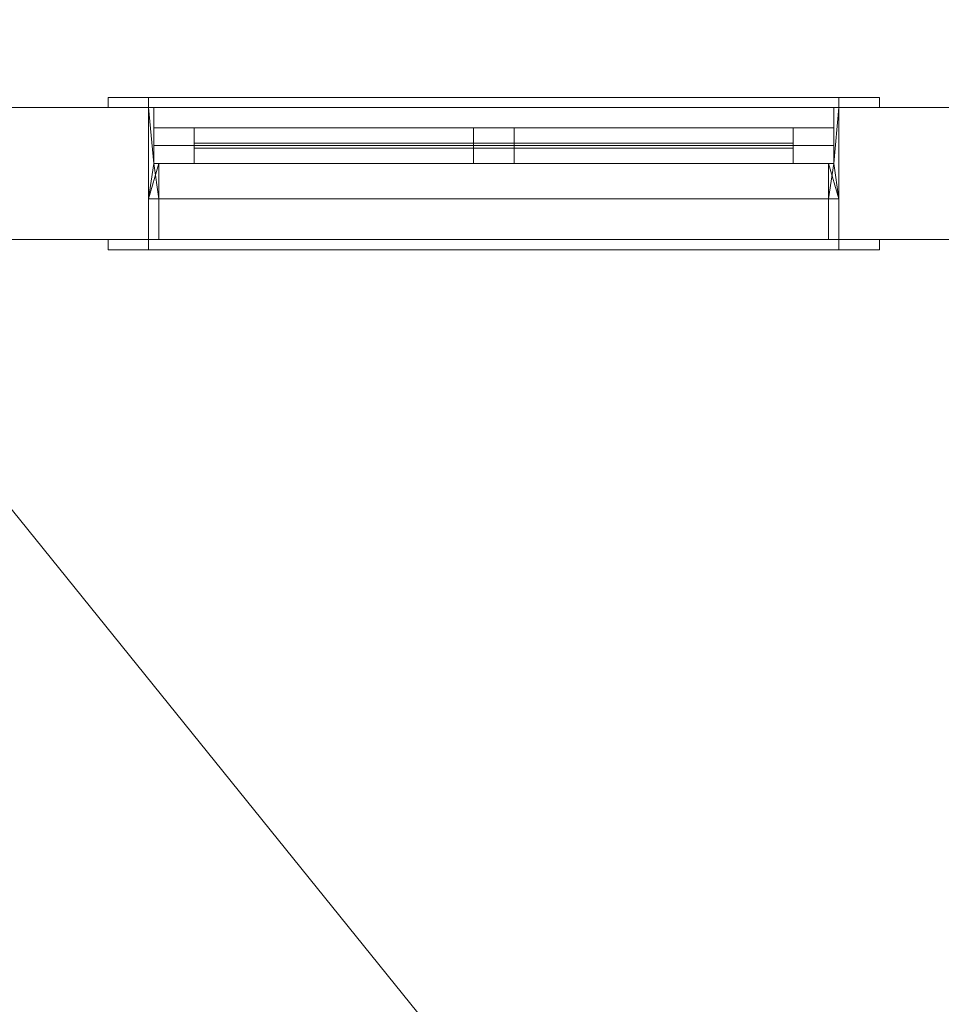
# Model space of a CAD drawing. Header units: inches. Extents: x -263 to 528, y -1 to 602.
# Tile 613 of 656: x 433 to 478, y 95 to 143. Entities that reach past the tile are written whole.
import ezdxf

# ---------------------------------------------------------------- set-up
doc = ezdxf.new("R2010")
doc.units = ezdxf.units.IN
doc.header["$MEASUREMENT"] = 0
for name, color, linetype in [('Twindo - Slabs', 7, 'Continuous'), ('Twindo - Walls', 7, 'Continuous'), ('Windows', 7, 'Continuous')]:
    doc.layers.add(name, color=color, linetype=linetype)

# ---------------------------------------------------------------- blocks, each defined once
blk = doc.blocks.new('Slab_C16FED3F-F51D-4887-95C2-45D370958F54', base_point=(-255.75, 595))
at = {"layer": 'Twindo - Slabs', "lineweight": 0}
mesh = blk.add_polyface(dxfattribs=at)
corners = [(95.5, 568, 128), (95.5, 570, 128), (-75.75, 570, 128), (-75.75, 595, 128), (-255.75, 595, 128), (-255.75, 379, 128), (-198, 379, 128), (-198, 134.5, 128), (-136, 134.5, 128), (-136, 110.5, 128), (6.5, 110.5, 128), (6.5, 6.5, 128), (315.5, 6.5, 128), (315.5, 8, 128), (378.5, 8, 128), (378.5, 6.5, 128), (523, 6.5, 128), (523, 132.25, 128), (421.5, 132.25, 128), (421.5, 333, 128), (239, 333, 128), (239, 391.501, 128), (240, 391.501, 128), (240, 457, 128), (237, 457, 128), (237, 568, 128), (201, 127.5, 128), (201, 128.125, 128), (244.5, 128.125, 128), (244.5, 127.5, 128), (244.5, 15, 128), (161.5, 15, 128), (161.5, 146.5, 128), (200.935, 146.5, 128), (200.997, 146.5, 128), (200.997, 128.5, 128), (95.5, 568, 101), (95.5, 570, 101), (-75.75, 570, 101), (-75.75, 595, 101), (-255.75, 595, 101), (-255.75, 379, 101), (-198, 379, 101), (-198, 134.5, 101), (-136, 134.5, 101), (-136, 110.5, 101), (6.5, 110.5, 101), (6.5, 6.5, 101), (315.5, 6.5, 101), (315.5, 8, 101), (378.5, 8, 101), (378.5, 6.5, 101), (523, 6.5, 101), (523, 132.25, 101), (421.5, 132.25, 101), (421.5, 333, 101), (239, 333, 101), (239, 391.501, 101), (240, 391.501, 101), (240, 457, 101), (237, 457, 101), (237, 568, 101), (201, 127.5, 120), (201, 128, 120), (201, 128.125, 120), (244.5, 128.125, 120), (244.5, 128, 120), (244.5, 127.5, 120), (244.5, 127.5, 101), (244.5, 15, 101), (161.5, 15, 101), (161.5, 146.5, 101), (200.935, 146.5, 101), (200.997, 146.5, 101), (200.997, 128.5, 114.5), (201, 127.5, 101)]
mesh.append_faces([[corners[k] for k in face] for face in [(36, 37, 1, 0), (37, 38, 2, 1), (38, 39, 3, 2), (39, 40, 4, 3), (40, 41, 5, 4), (41, 42, 6, 5), (42, 43, 7, 6), (43, 44, 8, 7), (44, 45, 9, 8), (45, 46, 10, 9), (46, 47, 11, 10), (47, 48, 12, 11), (48, 49, 13, 12), (49, 50, 14, 13), (50, 51, 15, 14), (51, 52, 16, 15), (52, 53, 17, 16), (53, 54, 18, 17), (54, 55, 19, 18), (55, 56, 20, 19), (56, 57, 21, 20), (57, 58, 22, 21), (58, 59, 23, 22), (59, 60, 24, 23), (60, 61, 25, 24), (61, 36, 0, 25), (28, 27, 64, 65), (69, 70, 31, 30), (70, 71, 32, 31), (33, 32, 71, 72), (33, 72, 73, 34), (34, 73, 74, 35), (62, 67, 66, 63), (65, 64, 63, 66), (67, 62, 75, 68), (72, 74, 73)]], dxfattribs={"color": 254})
mesh.append_faces([[corners[k] for k in face] for face in [(23, 21, 22), (27, 63, 64), (29, 66, 67), (29, 69, 30), (75, 74, 72), (52, 54, 53)]], dxfattribs={"vtx0": -1, "color": 254})
mesh.append_faces([[corners[k] for k in face] for face in [(16, 18, 15), (59, 57, 60)]], dxfattribs={"vtx0": -1, "vtx1": -1, "color": 254})
mesh.append_faces([[corners[k] for k in face] for face in [(3, 6, 8), (31, 0, 11), (0, 32, 34), (24, 34, 27), (20, 24, 27), (28, 30, 12), (20, 28, 13), (75, 26, 74), (44, 42, 39), (47, 36, 70), (75, 60, 56), (49, 68, 56)]], dxfattribs={"vtx0": -1, "vtx1": -1, "vtx2": -1, "color": 254})
mesh.append_faces([[corners[k] for k in face] for face in [(2, 8, 9), (2, 9, 10), (0, 10, 11), (20, 27, 28), (30, 11, 12), (28, 12, 13), (20, 13, 14), (18, 14, 15), (42, 40, 39), (44, 39, 38), (46, 38, 37), (46, 37, 36), (72, 36, 61), (75, 61, 60), (47, 70, 69), (49, 69, 68), (50, 56, 55), (50, 55, 54)]], dxfattribs={"vtx0": -1, "vtx2": -1, "color": 254})
mesh.append_faces([[corners[k] for k in face] for face in [(17, 18, 16), (58, 57, 59)]], dxfattribs={"vtx1": -1, "color": 254})
mesh.append_faces([[corners[k] for k in face] for face in [(3, 4, 6), (2, 3, 8), (1, 2, 10), (0, 1, 10), (31, 32, 0), (25, 0, 34), (24, 25, 34), (20, 21, 24), (23, 24, 21), (30, 31, 11), (19, 20, 14), (18, 19, 14), (45, 44, 38), (46, 45, 38), (47, 46, 36), (71, 70, 36), (72, 71, 36), (75, 72, 61), (57, 56, 60), (68, 75, 56), (48, 47, 69), (49, 48, 69), (50, 49, 56), (51, 50, 54), (52, 51, 54)]], dxfattribs={"vtx1": -1, "vtx2": -1, "color": 254})
mesh.append_faces([[corners[k] for k in face] for face in [(4, 5, 6), (6, 7, 8), (26, 35, 74), (42, 41, 40), (44, 43, 42)]], dxfattribs={"vtx2": -1, "color": 254})
mesh.append_faces([[corners[k] for k in face] for face in [(27, 26, 62, 63), (29, 28, 65, 66), (29, 67, 68, 69)]], dxfattribs={"vtx3": -1, "color": 254})
blk = doc.blocks.new('Wall_BAF5335C-6BFB-42A1-8159-1E3BF55ACC8D', base_point=(428, 132.25))
at = {"layer": 'Twindo - Walls', "lineweight": 0}
mesh = blk.add_polyface(dxfattribs=at)
corners = [(428, 132.25, 254), (428, 132.25, 101), (527.5, 132.25, 101), (527.5, 132.25, 254), (439, 132.25, 221.5), (473, 132.25, 221.5), (473, 132.25, 155.5), (439, 132.25, 155.5), (481, 132.25, 155.5), (481, 132.25, 221.5), (515, 132.25, 221.5), (515, 132.25, 155.5), (428, 138.75, 254), (428, 138.75, 101), (527.5, 138.75, 101), (527.5, 138.75, 254), (473, 138.75, 221.5), (439, 138.75, 221.5), (473, 138.75, 155.5), (439, 138.75, 155.5), (481, 138.75, 155.5), (481, 138.75, 221.5), (515, 138.75, 221.5), (515, 138.75, 155.5)]
mesh.append_faces([[corners[k] for k in face] for face in [(12, 13, 1, 0), (1, 13, 14, 2), (2, 14, 15, 3), (12, 0, 3, 15), (16, 5, 4, 17), (18, 6, 5, 16), (19, 7, 6, 18), (17, 4, 7, 19), (20, 21, 9, 8), (21, 22, 10, 9), (22, 23, 11, 10), (23, 20, 8, 11)]], dxfattribs={"color": 254})
mesh.append_faces([[corners[k] for k in face] for face in [(2, 6, 1), (1, 7, 0), (13, 20, 14), (14, 23, 15)]], dxfattribs={"vtx0": -1, "vtx1": -1, "color": 254})
mesh.append_faces([[corners[k] for k in face] for face in [(4, 9, 0), (2, 11, 6), (22, 16, 15), (13, 19, 20)]], dxfattribs={"vtx0": -1, "vtx1": -1, "vtx2": -1, "color": 254})
mesh.append_faces([[corners[k] for k in face] for face in [(9, 3, 0), (3, 10, 11), (8, 5, 6), (1, 6, 7), (16, 12, 15), (12, 17, 19), (18, 21, 20), (14, 20, 23)]], dxfattribs={"vtx0": -1, "vtx2": -1, "color": 254})
mesh.append_faces([[corners[k] for k in face] for face in [(9, 10, 3), (8, 9, 5), (7, 4, 0), (2, 3, 11), (16, 17, 12), (18, 16, 21), (23, 22, 15), (13, 12, 19)]], dxfattribs={"vtx1": -1, "vtx2": -1, "color": 254})
blk = doc.blocks.new('Slab_A3746481-2909-4108-A365-6002FE2AB3C6', base_point=(95.5, 568))
at = {"layer": 'Twindo - Slabs', "lineweight": 0}
mesh = blk.add_polyface(dxfattribs=at)
corners = [(95.5, 568, 254), (95.5, 568, 248), (95.5, 395.501, 248), (95.5, 395.501, 254), (237, 568, 254), (237, 568, 248), (237, 457, 248), (240, 457, 248), (240, 391.501, 248), (239, 391.501, 248), (239, 192.5, 248), (421.5, 192.5, 248), (421.5, 132.25, 248), (523, 132.25, 248), (523, 6.5, 248), (378.5, 6.5, 248), (378.5, 8, 248), (315.5, 8, 248), (315.5, 6.5, 248), (150.5, 6.5, 248), (150.5, 197, 248), (155, 197, 248), (155, 397.501, 248), (113, 397.501, 248), (113, 395.501, 248), (201, 383.001, 248), (170, 383.001, 248), (170, 205.5, 248), (201, 205.5, 248), (378.6, 174.5, 248), (261.6, 174.5, 248), (261.6, 108.5, 248), (342.106, 108.5, 248), (378.6, 144.994, 248), (113, 395.501, 254), (113, 397.501, 254), (155, 397.501, 254), (155, 197, 254), (150.5, 197, 254), (150.5, 6.5, 254), (315.5, 6.5, 254), (315.5, 8, 254), (378.5, 8, 254), (378.5, 6.5, 254), (523, 6.5, 254), (523, 132.25, 254), (421.5, 132.25, 254), (421.5, 192.5, 254), (239, 192.5, 254), (239, 391.501, 254), (240, 391.501, 254), (240, 457, 254), (237, 457, 254), (170, 205.5, 254), (170, 383.001, 254), (201, 383.001, 254), (201, 205.5, 254), (261.6, 108.5, 254), (261.6, 174.5, 254), (378.6, 174.5, 254), (378.6, 144.994, 254), (342.106, 108.5, 254)]
mesh.append_faces([[corners[k] for k in face] for face in [(0, 1, 2, 3), (4, 5, 1, 0), (3, 2, 24, 34), (52, 6, 5, 4), (51, 7, 6, 52), (50, 8, 7, 51), (49, 9, 8, 50), (48, 10, 9, 49), (47, 11, 10, 48), (46, 12, 11, 47), (45, 13, 12, 46), (44, 14, 13, 45), (43, 15, 14, 44), (42, 16, 15, 43), (41, 17, 16, 42), (40, 18, 17, 41), (39, 19, 18, 40), (38, 20, 19, 39), (37, 21, 20, 38), (36, 22, 21, 37), (35, 23, 22, 36), (34, 24, 23, 35), (54, 26, 25, 55), (53, 27, 26, 54), (56, 28, 27, 53), (55, 25, 28, 56), (58, 30, 29, 59), (57, 31, 30, 58), (61, 32, 31, 57), (60, 33, 32, 61), (59, 29, 33, 60)]], dxfattribs={"color": 254})
mesh.append_faces([[corners[k] for k in face] for face in [(14, 12, 13), (51, 49, 50)]], dxfattribs={"vtx0": -1, "color": 254})
mesh.append_faces([[corners[k] for k in face] for face in [(7, 9, 6), (44, 46, 43)]], dxfattribs={"vtx0": -1, "vtx1": -1, "color": 254})
mesh.append_faces([[corners[k] for k in face] for face in [(19, 21, 27), (26, 22, 1), (28, 6, 10), (19, 28, 10), (19, 10, 31), (15, 33, 12), (0, 36, 54), (53, 37, 39), (48, 52, 56), (48, 56, 39), (57, 48, 39), (46, 60, 43)]], dxfattribs={"vtx0": -1, "vtx1": -1, "vtx2": -1, "color": 254})
mesh.append_faces([[corners[k] for k in face] for face in [(23, 2, 1), (26, 21, 22), (19, 27, 28), (25, 1, 5), (28, 5, 6), (17, 31, 32), (16, 32, 33), (29, 10, 11), (33, 11, 12), (0, 34, 35), (0, 35, 36), (53, 36, 37), (0, 54, 55), (52, 55, 56), (57, 39, 40), (57, 40, 41), (61, 41, 42), (48, 58, 59), (60, 42, 43), (46, 59, 60)]], dxfattribs={"vtx0": -1, "vtx2": -1, "color": 254})
mesh.append_faces([[corners[k] for k in face] for face in [(8, 9, 7), (45, 46, 44)]], dxfattribs={"vtx1": -1, "color": 254})
mesh.append_faces([[corners[k] for k in face] for face in [(22, 23, 1), (26, 27, 21), (25, 26, 1), (28, 25, 5), (9, 10, 6), (30, 31, 10), (18, 19, 31), (17, 18, 31), (16, 17, 32), (15, 16, 33), (29, 30, 10), (33, 29, 11), (14, 15, 12), (53, 54, 36), (56, 53, 39), (4, 0, 55), (52, 4, 55), (48, 49, 52), (51, 52, 49), (57, 58, 48), (61, 57, 41), (60, 61, 42), (47, 48, 59), (46, 47, 59)]], dxfattribs={"vtx1": -1, "vtx2": -1, "color": 254})
mesh.append_faces([[corners[k] for k in face] for face in [(23, 24, 2), (19, 20, 21), (0, 3, 34), (37, 38, 39)]], dxfattribs={"vtx2": -1, "color": 254})
blk = doc.blocks.new('Window_BEB4C676-06FA-4FAB-AFE0-138FFC589676')
at = {"layer": 'Windows', "lineweight": 0}
mesh = blk.add_polyface(dxfattribs=at)
corners = [(437, 139.25, 223.5), (437, 138.75, 223.5), (439, 138.75, 221.5), (439, 139.25, 221.5), (439, 138.75, 155.25), (439, 139.25, 155.25), (437, 138.75, 153.25), (437, 139.25, 153.25)]
mesh.append_faces([[corners[k] for k in face] for face in [(0, 1, 2, 3), (3, 2, 4, 5), (5, 4, 6, 7), (7, 6, 1, 0), (0, 3, 5, 7), (1, 6, 4, 2)]], dxfattribs={"color": 7})
mesh = blk.add_polyface(dxfattribs=at)
corners = [(437, 139.25, 153.25), (437, 138.75, 153.25), (439, 138.75, 155.25), (439, 139.25, 155.25), (473, 138.75, 155.25), (473, 139.25, 155.25), (475, 138.75, 153.25), (475, 139.25, 153.25)]
mesh.append_faces([[corners[k] for k in face] for face in [(0, 1, 2, 3), (3, 2, 4, 5), (5, 4, 6, 7), (7, 6, 1, 0), (0, 3, 5, 7), (1, 6, 4, 2)]], dxfattribs={"color": 7})
mesh = blk.add_polyface(dxfattribs=at)
corners = [(475, 139.25, 223.5), (475, 138.75, 223.5), (473, 138.75, 221.5), (473, 139.25, 221.5), (439, 138.75, 221.5), (439, 139.25, 221.5), (437, 138.75, 223.5), (437, 139.25, 223.5)]
mesh.append_faces([[corners[k] for k in face] for face in [(0, 1, 2, 3), (3, 2, 4, 5), (5, 4, 6, 7), (7, 6, 1, 0), (0, 3, 5, 7), (1, 6, 4, 2)]], dxfattribs={"color": 7})
mesh = blk.add_polyface(dxfattribs=at)
corners = [(475, 139.25, 153.25), (475, 138.75, 153.25), (473, 138.75, 155.25), (473, 139.25, 155.25), (473, 138.75, 221.5), (473, 139.25, 221.5), (475, 138.75, 223.5), (475, 139.25, 223.5)]
mesh.append_faces([[corners[k] for k in face] for face in [(0, 1, 2, 3), (3, 2, 4, 5), (5, 4, 6, 7), (7, 6, 1, 0), (0, 3, 5, 7), (1, 6, 4, 2)]], dxfattribs={"color": 7})
mesh = blk.add_polyface(dxfattribs=at)
corners = [(439.5, 136, 220.996), (439.25, 136, 220.996), (439.25, 138.75, 220.996), (439, 138.75, 220.996), (439, 134.25, 220.996), (439.5, 134.25, 220.996), (439.5, 134.25, 156.254), (439.5, 136, 156.254), (439, 134.25, 156.254), (439, 138.75, 156.254), (439.25, 138.75, 156.254), (439.25, 136, 156.254)]
mesh.append_faces([[corners[k] for k in face] for face in [(6, 7, 0, 5), (5, 4, 8, 6), (3, 9, 8, 4), (3, 2, 10, 9), (11, 10, 2, 1), (7, 11, 1, 0)]], dxfattribs={"color": 252})
mesh.append_faces([[corners[k] for k in face] for face in [(3, 1, 2)]], dxfattribs={"vtx0": -1, "color": 252})
mesh.append_faces([[corners[k] for k in face] for face in [(9, 11, 8)]], dxfattribs={"vtx0": -1, "vtx1": -1, "color": 252})
mesh.append_faces([[corners[k] for k in face] for face in [(4, 0, 1), (11, 6, 8)]], dxfattribs={"vtx0": -1, "vtx2": -1, "color": 252})
mesh.append_faces([[corners[k] for k in face] for face in [(10, 11, 9)]], dxfattribs={"vtx1": -1, "color": 252})
mesh.append_faces([[corners[k] for k in face] for face in [(3, 4, 1)]], dxfattribs={"vtx1": -1, "vtx2": -1, "color": 252})
mesh.append_faces([[corners[k] for k in face] for face in [(4, 5, 0), (11, 7, 6)]], dxfattribs={"vtx2": -1, "color": 252})
mesh = blk.add_polyface(dxfattribs=at)
corners = [(439.5, 136, 156.254), (439.25, 136, 156.254), (439.25, 138.75, 156.254), (439, 138.75, 156.254), (439, 134.25, 156.254), (439.5, 134.25, 156.254), (439.5, 134.25, 156.25), (439.5, 136, 156.25), (472.5, 134.25, 156.25), (439, 134.25, 155.5), (473, 134.25, 155.5), (473, 134.25, 156.254), (472.5, 134.25, 156.254), (439, 138.75, 155.5), (473, 138.75, 155.5), (439.25, 138.75, 156), (472.75, 138.75, 156), (472.75, 138.75, 156.254), (473, 138.75, 156.254), (439.25, 136, 156), (472.5, 136, 156.25), (472.5, 136, 156.254), (472.75, 136, 156.254), (472.75, 136, 156)]
mesh.append_faces([[corners[k] for k in face] for face in [(6, 7, 0, 5), (3, 13, 9, 4), (19, 15, 2, 1), (8, 20, 7, 6), (21, 20, 8, 12), (14, 18, 11, 10), (13, 14, 10, 9), (23, 22, 17, 16), (23, 16, 15, 19)]], dxfattribs={"color": 252})
mesh.append_faces([[corners[k] for k in face] for face in [(3, 1, 2), (18, 16, 17), (22, 20, 21)]], dxfattribs={"vtx0": -1, "color": 252})
mesh.append_faces([[corners[k] for k in face] for face in [(11, 8, 10), (10, 8, 9), (14, 16, 18), (23, 20, 22), (18, 22, 11)]], dxfattribs={"vtx0": -1, "vtx1": -1, "color": 252})
mesh.append_faces([[corners[k] for k in face] for face in [(4, 0, 1), (6, 4, 9), (13, 2, 15), (13, 15, 16), (19, 0, 7), (19, 7, 20), (22, 12, 11)]], dxfattribs={"vtx0": -1, "vtx2": -1, "color": 252})
mesh.append_faces([[corners[k] for k in face] for face in [(17, 22, 18)]], dxfattribs={"vtx1": -1, "color": 252})
mesh.append_faces([[corners[k] for k in face] for face in [(3, 4, 1), (8, 6, 9), (14, 13, 16), (23, 19, 20)]], dxfattribs={"vtx1": -1, "vtx2": -1, "color": 252})
mesh.append_faces([[corners[k] for k in face] for face in [(4, 5, 0), (6, 5, 4), (11, 12, 8), (13, 3, 2), (19, 1, 0), (22, 21, 12)]], dxfattribs={"vtx2": -1, "color": 252})
mesh = blk.add_polyface(dxfattribs=at)
corners = [(472.5, 134.25, 220.996), (473, 134.25, 220.996), (473, 134.25, 221.5), (439, 134.25, 221.5), (439, 134.25, 220.996), (439.5, 134.25, 220.996), (439.5, 134.25, 221), (472.5, 134.25, 221), (472.5, 136, 221), (472.5, 136, 220.996), (439.5, 136, 221), (439.5, 136, 220.996), (439, 138.75, 220.996), (439.25, 138.75, 220.996), (439.25, 136, 220.996), (439, 138.75, 221.5), (473, 138.75, 221.5), (473, 138.75, 220.996), (472.75, 136, 220.996), (472.75, 138.75, 220.996), (439.25, 136, 221.25), (472.75, 136, 221.25), (439.25, 138.75, 221.25), (472.75, 138.75, 221.25)]
mesh.append_faces([[corners[k] for k in face] for face in [(7, 8, 9, 0), (6, 10, 8, 7), (5, 11, 10, 6), (15, 12, 4, 3), (16, 15, 3, 2), (17, 16, 2, 1), (14, 13, 22, 20), (21, 23, 19, 18), (20, 22, 23, 21)]], dxfattribs={"color": 252})
mesh.append_faces([[corners[k] for k in face] for face in [(1, 7, 0), (17, 18, 19)]], dxfattribs={"vtx0": -1, "color": 252})
mesh.append_faces([[corners[k] for k in face] for face in [(2, 7, 1), (12, 14, 4), (18, 8, 21), (21, 8, 20), (17, 23, 16), (16, 23, 15)]], dxfattribs={"vtx0": -1, "vtx1": -1, "color": 252})
mesh.append_faces([[corners[k] for k in face] for face in [(3, 5, 6), (3, 6, 7), (14, 5, 4), (1, 9, 18), (10, 14, 20), (22, 12, 15)]], dxfattribs={"vtx0": -1, "vtx2": -1, "color": 252})
mesh.append_faces([[corners[k] for k in face] for face in [(13, 14, 12)]], dxfattribs={"vtx1": -1, "color": 252})
mesh.append_faces([[corners[k] for k in face] for face in [(2, 3, 7), (17, 1, 18), (8, 10, 20), (23, 22, 15)]], dxfattribs={"vtx1": -1, "vtx2": -1, "color": 252})
mesh.append_faces([[corners[k] for k in face] for face in [(3, 4, 5), (14, 11, 5), (1, 0, 9), (10, 11, 14), (18, 9, 8), (22, 13, 12), (17, 19, 23)]], dxfattribs={"vtx2": -1, "color": 252})
mesh = blk.add_polyface(dxfattribs=at)
corners = [(472.5, 134.25, 156.254), (473, 134.25, 156.254), (473, 134.25, 220.996), (472.5, 134.25, 220.996), (472.5, 136, 220.996), (472.5, 136, 156.254), (473, 138.75, 220.996), (472.75, 138.75, 220.996), (472.75, 136, 220.996), (473, 138.75, 156.254), (472.75, 136, 156.254), (472.75, 138.75, 156.254)]
mesh.append_faces([[corners[k] for k in face] for face in [(0, 1, 2, 3), (4, 5, 0, 3), (9, 6, 2, 1), (4, 8, 10, 5), (10, 8, 7, 11), (9, 11, 7, 6)]], dxfattribs={"color": 252})
mesh.append_faces([[corners[k] for k in face] for face in [(9, 10, 11)]], dxfattribs={"vtx0": -1, "color": 252})
mesh.append_faces([[corners[k] for k in face] for face in [(6, 8, 2)]], dxfattribs={"vtx0": -1, "vtx1": -1, "color": 252})
mesh.append_faces([[corners[k] for k in face] for face in [(8, 3, 2), (1, 5, 10)]], dxfattribs={"vtx0": -1, "vtx2": -1, "color": 252})
mesh.append_faces([[corners[k] for k in face] for face in [(7, 8, 6)]], dxfattribs={"vtx1": -1, "color": 252})
mesh.append_faces([[corners[k] for k in face] for face in [(9, 1, 10)]], dxfattribs={"vtx1": -1, "vtx2": -1, "color": 252})
mesh.append_faces([[corners[k] for k in face] for face in [(8, 4, 3), (1, 0, 5)]], dxfattribs={"vtx2": -1, "color": 252})
mesh = blk.add_polyface(dxfattribs=at)
corners = [(439.25, 136.875, 158), (439.25, 136.875, 219.25), (439.25, 137.75, 219.25), (439.25, 137.75, 158), (441.25, 136.875, 219.25), (441.25, 137.75, 219.25), (441.25, 136.875, 158), (441.25, 137.75, 158)]
mesh.append_faces([[corners[k] for k in face] for face in [(0, 1, 2, 3), (1, 4, 5, 2), (4, 6, 7, 5), (6, 0, 3, 7), (0, 6, 4, 1), (3, 2, 5, 7)]], dxfattribs={"color": 252})
mesh = blk.add_polyface(dxfattribs=at)
corners = [(439.25, 136.875, 156), (439.25, 136.875, 158), (439.25, 137.75, 158), (439.25, 137.75, 156), (441.25, 136.875, 158), (441.25, 137.75, 158), (455, 136.875, 158), (455, 137.75, 158), (457, 136.875, 158), (457, 137.75, 158), (470.75, 136.875, 158), (470.75, 137.75, 158), (472.75, 136.875, 158), (472.75, 137.75, 158), (472.75, 136.875, 156), (472.75, 137.75, 156)]
mesh.append_faces([[corners[k] for k in face] for face in [(0, 1, 2, 3), (1, 4, 5, 2), (4, 6, 7, 5), (6, 8, 9, 7), (8, 10, 11, 9), (10, 12, 13, 11), (12, 14, 15, 13), (14, 0, 3, 15)]], dxfattribs={"color": 252})
mesh.append_faces([[corners[k] for k in face] for face in [(0, 6, 4, 1), (3, 11, 13, 15)]], dxfattribs={"vtx0": -1, "color": 252})
mesh.append_faces([[corners[k] for k in face] for face in [(0, 10, 8, 6), (3, 7, 9, 11)]], dxfattribs={"vtx0": -1, "vtx3": -1, "color": 252})
mesh.append_faces([[corners[k] for k in face] for face in [(0, 14, 12, 10), (3, 2, 5, 7)]], dxfattribs={"vtx3": -1, "color": 252})
mesh = blk.add_polyface(dxfattribs=at)
corners = [(472.75, 136.875, 221.25), (472.75, 136.875, 219.25), (472.75, 137.75, 219.25), (472.75, 137.75, 221.25), (470.75, 136.875, 219.25), (470.75, 137.75, 219.25), (457, 136.875, 219.25), (457, 137.75, 219.25), (455, 136.875, 219.25), (455, 137.75, 219.25), (441.25, 136.875, 219.25), (441.25, 137.75, 219.25), (439.25, 136.875, 219.25), (439.25, 137.75, 219.25), (439.25, 136.875, 221.25), (439.25, 137.75, 221.25)]
mesh.append_faces([[corners[k] for k in face] for face in [(0, 1, 2, 3), (1, 4, 5, 2), (4, 6, 7, 5), (6, 8, 9, 7), (8, 10, 11, 9), (10, 12, 13, 11), (12, 14, 15, 13), (14, 0, 3, 15)]], dxfattribs={"color": 252})
mesh.append_faces([[corners[k] for k in face] for face in [(0, 6, 4, 1), (3, 11, 13, 15)]], dxfattribs={"vtx0": -1, "color": 252})
mesh.append_faces([[corners[k] for k in face] for face in [(0, 10, 8, 6), (3, 7, 9, 11)]], dxfattribs={"vtx0": -1, "vtx3": -1, "color": 252})
mesh.append_faces([[corners[k] for k in face] for face in [(0, 14, 12, 10), (3, 2, 5, 7)]], dxfattribs={"vtx3": -1, "color": 252})
mesh = blk.add_polyface(dxfattribs=at)
corners = [(470.75, 136.875, 158), (470.75, 136.875, 219.25), (470.75, 137.75, 219.25), (470.75, 137.75, 158), (472.75, 136.875, 219.25), (472.75, 137.75, 219.25), (472.75, 136.875, 158), (472.75, 137.75, 158)]
mesh.append_faces([[corners[k] for k in face] for face in [(0, 1, 2, 3), (1, 4, 5, 2), (4, 6, 7, 5), (6, 0, 3, 7), (0, 6, 4, 1), (3, 2, 5, 7)]], dxfattribs={"color": 252})
mesh = blk.add_polyface(dxfattribs=at)
corners = [(439.25, 136, 158), (439.25, 136, 219.25), (439.25, 136.875, 219.25), (439.25, 136.875, 158), (441.25, 136, 219.25), (441.25, 136.875, 219.25), (441.25, 136, 158), (441.25, 136.875, 158)]
mesh.append_faces([[corners[k] for k in face] for face in [(4, 6, 7, 5), (0, 6, 4, 1)]], dxfattribs={"color": 7})
mesh.append_faces([[corners[k] for k in face] for face in [(0, 1, 2, 3), (1, 4, 5, 2), (6, 0, 3, 7), (3, 2, 5, 7)]], dxfattribs={"color": 252})
mesh = blk.add_polyface(dxfattribs=at)
corners = [(439.25, 136, 156), (439.25, 136, 158), (439.25, 136.875, 158), (439.25, 136.875, 156), (441.25, 136, 158), (441.25, 136.875, 158), (455, 136, 158), (455, 136.875, 158), (457, 136, 158), (457, 136.875, 158), (470.75, 136, 158), (470.75, 136.875, 158), (472.75, 136, 158), (472.75, 136.875, 158), (472.75, 136, 156), (472.75, 136.875, 156)]
mesh.append_faces([[corners[k] for k in face] for face in [(1, 4, 5, 2), (4, 6, 7, 5), (6, 8, 9, 7), (8, 10, 11, 9), (10, 12, 13, 11)]], dxfattribs={"color": 7})
mesh.append_faces([[corners[k] for k in face] for face in [(0, 1, 2, 3), (12, 14, 15, 13), (14, 0, 3, 15)]], dxfattribs={"color": 252})
mesh.append_faces([[corners[k] for k in face] for face in [(0, 6, 4, 1)]], dxfattribs={"vtx0": -1, "color": 7})
mesh.append_faces([[corners[k] for k in face] for face in [(3, 11, 13, 15)]], dxfattribs={"vtx0": -1, "color": 252})
mesh.append_faces([[corners[k] for k in face] for face in [(0, 10, 8, 6)]], dxfattribs={"vtx0": -1, "vtx3": -1, "color": 7})
mesh.append_faces([[corners[k] for k in face] for face in [(3, 7, 9, 11)]], dxfattribs={"vtx0": -1, "vtx3": -1, "color": 252})
mesh.append_faces([[corners[k] for k in face] for face in [(0, 14, 12, 10)]], dxfattribs={"vtx3": -1, "color": 7})
mesh.append_faces([[corners[k] for k in face] for face in [(3, 2, 5, 7)]], dxfattribs={"vtx3": -1, "color": 252})
mesh = blk.add_polyface(dxfattribs=at)
corners = [(472.75, 136, 221.25), (472.75, 136, 219.25), (472.75, 136.875, 219.25), (472.75, 136.875, 221.25), (470.75, 136, 219.25), (470.75, 136.875, 219.25), (457, 136, 219.25), (457, 136.875, 219.25), (455, 136, 219.25), (455, 136.875, 219.25), (441.25, 136, 219.25), (441.25, 136.875, 219.25), (439.25, 136, 219.25), (439.25, 136.875, 219.25), (439.25, 136, 221.25), (439.25, 136.875, 221.25)]
mesh.append_faces([[corners[k] for k in face] for face in [(1, 4, 5, 2), (4, 6, 7, 5), (6, 8, 9, 7), (8, 10, 11, 9), (10, 12, 13, 11)]], dxfattribs={"color": 7})
mesh.append_faces([[corners[k] for k in face] for face in [(0, 1, 2, 3), (12, 14, 15, 13), (14, 0, 3, 15)]], dxfattribs={"color": 252})
mesh.append_faces([[corners[k] for k in face] for face in [(0, 6, 4, 1)]], dxfattribs={"vtx0": -1, "color": 7})
mesh.append_faces([[corners[k] for k in face] for face in [(3, 11, 13, 15)]], dxfattribs={"vtx0": -1, "color": 252})
mesh.append_faces([[corners[k] for k in face] for face in [(0, 10, 8, 6)]], dxfattribs={"vtx0": -1, "vtx3": -1, "color": 7})
mesh.append_faces([[corners[k] for k in face] for face in [(3, 7, 9, 11)]], dxfattribs={"vtx0": -1, "vtx3": -1, "color": 252})
mesh.append_faces([[corners[k] for k in face] for face in [(0, 14, 12, 10)]], dxfattribs={"vtx3": -1, "color": 7})
mesh.append_faces([[corners[k] for k in face] for face in [(3, 2, 5, 7)]], dxfattribs={"vtx3": -1, "color": 252})
mesh = blk.add_polyface(dxfattribs=at)
corners = [(470.75, 136.75, 158), (441.25, 136.75, 158), (441.25, 137, 158), (470.75, 137, 158), (441.25, 136.75, 219.25), (441.25, 137, 219.25), (470.75, 136.75, 219.25), (470.75, 137, 219.25)]
mesh.append_faces([[corners[k] for k in face] for face in [(0, 1, 2, 3), (1, 4, 5, 2), (4, 6, 7, 5), (6, 0, 3, 7), (0, 6, 4, 1), (3, 2, 5, 7)]], dxfattribs={"color": 7})
mesh = blk.add_polyface(dxfattribs=at)
corners = [(470.75, 136, 158), (470.75, 136, 219.25), (470.75, 136.875, 219.25), (470.75, 136.875, 158), (472.75, 136, 219.25), (472.75, 136.875, 219.25), (472.75, 136, 158), (472.75, 136.875, 158)]
mesh.append_faces([[corners[k] for k in face] for face in [(0, 1, 2, 3), (0, 6, 4, 1)]], dxfattribs={"color": 7})
mesh.append_faces([[corners[k] for k in face] for face in [(1, 4, 5, 2), (4, 6, 7, 5), (6, 0, 3, 7), (3, 2, 5, 7)]], dxfattribs={"color": 252})
mesh = blk.add_polyface(dxfattribs=at)
corners = [(473, 134.25, 155.5), (473, 132.25, 155.5), (439, 132.25, 155.5), (439, 134.25, 155.5), (439, 132.25, 221.5), (439, 134.25, 221.5), (473, 132.25, 221.5), (473, 134.25, 221.5), (472.5, 134.25, 156), (472.5, 132.25, 156), (472.5, 132.25, 221), (472.5, 134.25, 221), (439.5, 132.25, 221), (439.5, 134.25, 221), (439.5, 132.25, 156), (439.5, 134.25, 156)]
mesh.append_faces([[corners[k] for k in face] for face in [(0, 1, 2, 3), (3, 2, 4, 5), (5, 4, 6, 7), (7, 6, 1, 0), (8, 9, 10, 11), (11, 10, 12, 13), (13, 12, 14, 15), (15, 14, 9, 8)]], dxfattribs={"color": 7})
mesh.append_faces([[corners[k] for k in face] for face in [(0, 8, 7), (7, 11, 5), (6, 10, 1), (1, 9, 2)]], dxfattribs={"vtx0": -1, "vtx1": -1, "color": 7})
mesh.append_faces([[corners[k] for k in face] for face in [(13, 3, 5), (3, 15, 8), (7, 8, 11), (14, 4, 2), (4, 12, 10), (1, 10, 9)]], dxfattribs={"vtx0": -1, "vtx2": -1, "color": 7})
mesh.append_faces([[corners[k] for k in face] for face in [(13, 15, 3), (11, 13, 5), (0, 3, 8), (14, 12, 4), (9, 14, 2), (6, 4, 10)]], dxfattribs={"vtx1": -1, "vtx2": -1, "color": 7})
mesh = blk.add_polyface(dxfattribs=at)
corners = [(437, 131.75, 223.5), (439, 131.75, 221.5), (439, 132.25, 221.5), (437, 132.25, 223.5), (439, 131.75, 155.5), (439, 132.25, 155.5), (437, 131.75, 153.5), (437, 132.25, 153.5)]
mesh.append_faces([[corners[k] for k in face] for face in [(0, 1, 2, 3), (1, 4, 5, 2), (4, 6, 7, 5), (6, 0, 3, 7), (0, 6, 4, 1), (3, 2, 5, 7)]], dxfattribs={"color": 7})
mesh = blk.add_polyface(dxfattribs=at)
corners = [(437, 131.75, 153.5), (439, 131.75, 155.5), (439, 132.25, 155.5), (437, 132.25, 153.5), (473, 131.75, 155.5), (473, 132.25, 155.5), (475, 131.75, 153.5), (475, 132.25, 153.5)]
mesh.append_faces([[corners[k] for k in face] for face in [(0, 1, 2, 3), (1, 4, 5, 2), (4, 6, 7, 5), (6, 0, 3, 7), (0, 6, 4, 1), (3, 2, 5, 7)]], dxfattribs={"color": 7})
mesh = blk.add_polyface(dxfattribs=at)
corners = [(475, 131.75, 223.5), (473, 131.75, 221.5), (473, 132.25, 221.5), (475, 132.25, 223.5), (439, 131.75, 221.5), (439, 132.25, 221.5), (437, 131.75, 223.5), (437, 132.25, 223.5)]
mesh.append_faces([[corners[k] for k in face] for face in [(0, 1, 2, 3), (1, 4, 5, 2), (4, 6, 7, 5), (6, 0, 3, 7), (0, 6, 4, 1), (3, 2, 5, 7)]], dxfattribs={"color": 7})
mesh = blk.add_polyface(dxfattribs=at)
corners = [(475, 131.75, 153.5), (473, 131.75, 155.5), (473, 132.25, 155.5), (475, 132.25, 153.5), (473, 131.75, 221.5), (473, 132.25, 221.5), (475, 131.75, 223.5), (475, 132.25, 223.5)]
mesh.append_faces([[corners[k] for k in face] for face in [(0, 1, 2, 3), (1, 4, 5, 2), (4, 6, 7, 5), (6, 0, 3, 7), (0, 6, 4, 1), (3, 2, 5, 7)]], dxfattribs={"color": 7})

msp = doc.modelspace()

# ---------------------------------------------------------------- block references
at = {"layer": 'Twindo - Slabs', "color": 251, "linetype": 'Continuous', "lineweight": 18, "true_color": 0x4a4a4a}
for name, p in [('Slab_C16FED3F-F51D-4887-95C2-45D370958F54', (-255.75, 595)), ('Slab_A3746481-2909-4108-A365-6002FE2AB3C6', (95.5, 568))]:
    msp.add_blockref(name, p, dxfattribs=at)
at = {"layer": 'Twindo - Walls', "color": 7, "lineweight": 35}
msp.add_blockref('Wall_BAF5335C-6BFB-42A1-8159-1E3BF55ACC8D', (428, 132.25), dxfattribs=at)
at = {"layer": 'Windows', "color": 155, "linetype": 'Continuous', "lineweight": 18, "true_color": 0x506e96}
msp.add_blockref('Window_BEB4C676-06FA-4FAB-AFE0-138FFC589676', (0, 0), dxfattribs=at)

doc.saveas('drawing.dxf')
